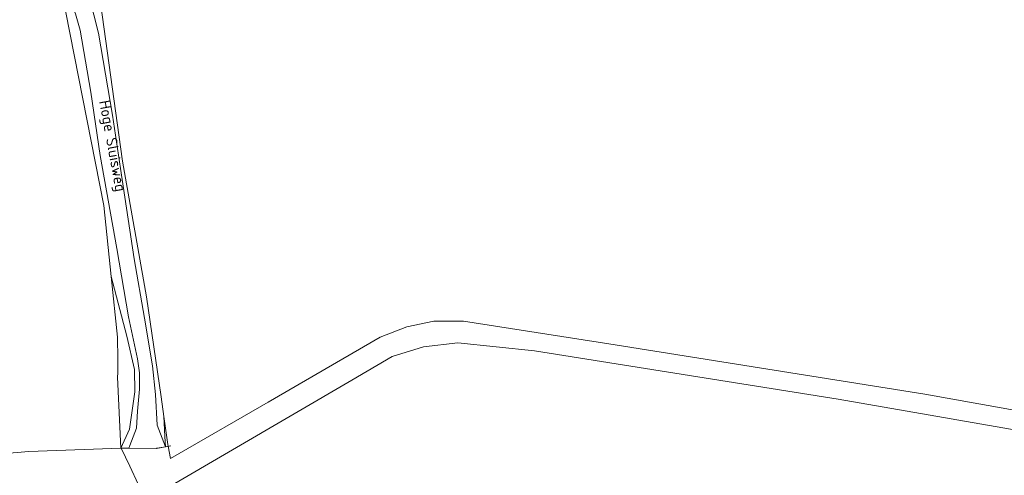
# Model space of a CAD drawing. Extents: x 184422 to 188298, y 343471 to 350189.
# Tile 329 of 513: x 187331 to 187495, y 348456 to 348531. Entities that reach past the tile are written whole.
import ezdxf
from ezdxf.enums import TextEntityAlignment as Align

# ---------------------------------------------------------------- set-up
doc = ezdxf.new("R2010")
doc.units = 0
for name, color, linetype, lineweight in [('B-WA-GR-BOUWLAND-GV', 252, 'Continuous', 13), ('B-WA-GR-FRUITTEELT-GV', 252, 'Continuous', 13), ('B-WA-GR-GRAS-GV', 252, 'Continuous', 13), ('B-WA-GR-GROENVOORZIENING-GV', 252, 'Continuous', 18), ('B-WA-GW-TALUD_KRUIN-G', 252, 'Continuous', 18), ('B-WA-IE-TERREINAFSCHEIDING_KUNSTMATIG_HEKWERK-G', 252, 'IE-TERREINAFSCHEIDING-KUNSTMATIG', 18), ('B-WA-OG-TOPOGRAFIE-T18', 252, 'Continuous', 18), ('B-WA-OG-WEG-GV', 252, 'Continuous', 18), ('B-WA-VH-ONVERHARD-GV', 252, 'Continuous', 18)]:
    doc.layers.add(name, color=color, linetype=linetype, lineweight=lineweight)
doc.styles.add('NLCS-ISO-M1000-T18', font='NLCS-ISO.ttf', dxfattribs={"height": 1.8})
doc.linetypes.add('IE-TERREINAFSCHEIDING-KUNSTMATIG', pattern='A,4,[82,NLCS.SHX,S=0.75,R=90,X=0,Y=0],4,-2', length=10)

msp = doc.modelspace()

# ---------------------------------------------------------------- linework, layer by layer
at = {"layer": 'B-WA-GR-BOUWLAND-GV', "flags": 128}
for points in [[(187345.809, 348576.417), (187344.477, 348565.295), (187342.806, 348546.612), (187343.595, 348542.287), (187348.356, 348507.946)], [(187345.809, 348576.417), (187344.477, 348565.295), (187342.806, 348546.612), (187343.595, 348542.287), (187348.356, 348507.946)], [(187345.809, 348576.417), (187344.477, 348565.295), (187342.806, 348546.612), (187343.595, 348542.287), (187348.356, 348507.946)], [(187348.356, 348507.946), (187352.355, 348485.386), (187354.75, 348468.766), (187355.219, 348465.509), (187355.883, 348460.901), (187355.945, 348460.585), (187356.343, 348458.57), (187357.779, 348459.4), (187372.502, 348467.911), (187384.933, 348475.097), (187391.13, 348478.679), (187395.544, 348480.404), (187400.053, 348481.381), (187404.946, 348481.381), (187429.054, 348477.614), (187481.52, 348469.24), (187521.068, 348462.144)], [(187348.356, 348507.946), (187352.355, 348485.386), (187354.75, 348468.766), (187355.219, 348465.509), (187355.883, 348460.901), (187355.945, 348460.585), (187356.343, 348458.57), (187357.779, 348459.4), (187372.502, 348467.911), (187384.933, 348475.097), (187391.13, 348478.679), (187395.544, 348480.404), (187400.053, 348481.381), (187404.946, 348481.381), (187429.054, 348477.614), (187481.52, 348469.24), (187521.068, 348462.144)], [(187348.356, 348507.946), (187352.355, 348485.386), (187354.75, 348468.766), (187355.219, 348465.509), (187355.883, 348460.901), (187355.945, 348460.585), (187356.343, 348458.57), (187357.779, 348459.4), (187372.502, 348467.911), (187384.933, 348475.097), (187391.13, 348478.679), (187395.544, 348480.404), (187400.053, 348481.381), (187404.946, 348481.381), (187429.054, 348477.614), (187481.52, 348469.24), (187521.068, 348462.144)]]:
    msp.add_lwpolyline(points, dxfattribs=at)
at = {"layer": 'B-WA-GR-FRUITTEELT-GV', "flags": 128}
msp.add_lwpolyline([(187328.945, 348459.403), (187332.779, 348459.692), (187346.572, 348460.229), (187348.098, 348460.288), (187347.494, 348472.077), (187347.556, 348472.752), (187347.592, 348475.056), (187347.521, 348478.71), (187346.483, 348488.798), (187345.271, 348500.577), (187338.924, 348532.608)], dxfattribs=at)
msp.add_lwpolyline([(187328.945, 348459.403), (187332.779, 348459.692), (187346.572, 348460.229), (187348.098, 348460.288), (187347.494, 348472.077), (187347.556, 348472.752), (187347.592, 348475.056), (187347.521, 348478.71), (187346.483, 348488.798), (187345.271, 348500.577), (187338.924, 348532.608)], dxfattribs=at)
msp.add_lwpolyline([(187328.945, 348459.403), (187332.779, 348459.692), (187346.572, 348460.229), (187348.098, 348460.288), (187347.494, 348472.077), (187347.556, 348472.752), (187347.592, 348475.056), (187347.521, 348478.71), (187346.483, 348488.798), (187345.271, 348500.577), (187338.924, 348532.608)], dxfattribs=at)
at = {"layer": 'B-WA-GR-GRAS-GV', "flags": 128}
for points in [[(187347.521, 348478.71), (187347.592, 348475.056), (187347.556, 348472.752), (187347.494, 348472.077), (187348.098, 348460.288), (187349.491, 348463.406), (187350.38, 348469.599), (187350.325, 348473.354), (187349.046, 348478.888), (187346.483, 348488.798)], [(187347.521, 348478.71), (187347.592, 348475.056), (187347.556, 348472.752), (187347.494, 348472.077), (187348.098, 348460.288), (187349.491, 348463.406), (187350.38, 348469.599), (187350.325, 348473.354), (187349.046, 348478.888), (187346.483, 348488.798)], [(187347.521, 348478.71), (187347.592, 348475.056), (187347.556, 348472.752), (187347.494, 348472.077), (187348.098, 348460.288), (187349.491, 348463.406), (187350.38, 348469.599), (187350.325, 348473.354), (187349.046, 348478.888), (187346.483, 348488.798)], [(187355.219, 348465.509), (187355.38, 348462.227), (187355.465, 348460.5), (187355.945, 348460.585), (187355.883, 348460.901)], [(187355.219, 348465.509), (187355.38, 348462.227), (187355.465, 348460.5), (187355.945, 348460.585), (187355.883, 348460.901)], [(187355.219, 348465.509), (187355.38, 348462.227), (187355.465, 348460.5), (187355.945, 348460.585), (187355.883, 348460.901)]]:
    msp.add_lwpolyline(points, close=True, dxfattribs=at)
for points in [[(187521.068, 348462.144), (187481.52, 348469.24), (187429.054, 348477.614), (187404.946, 348481.381), (187400.053, 348481.381), (187395.544, 348480.404), (187391.13, 348478.679), (187384.933, 348475.097), (187372.502, 348467.911), (187357.779, 348459.4), (187356.343, 348458.57), (187355.945, 348460.585), (187355.465, 348460.5), (187354.032, 348460.246), (187353.973, 348460.235), (187349.476, 348460.247), (187349.398, 348460.247), (187348.823, 348460.249), (187348.109, 348460.265), (187349.539, 348457.26), (187350.955, 348454.284)], [(187521.068, 348462.144), (187481.52, 348469.24), (187429.054, 348477.614), (187404.946, 348481.381), (187400.053, 348481.381), (187395.544, 348480.404), (187391.13, 348478.679), (187384.933, 348475.097), (187372.502, 348467.911), (187357.779, 348459.4), (187356.343, 348458.57), (187355.945, 348460.585), (187355.465, 348460.5), (187354.032, 348460.246), (187353.973, 348460.235), (187349.476, 348460.247), (187349.398, 348460.247), (187348.823, 348460.249), (187348.109, 348460.265), (187349.539, 348457.26), (187350.955, 348454.284)], [(187521.068, 348462.144), (187481.52, 348469.24), (187429.054, 348477.614), (187404.946, 348481.381), (187400.053, 348481.381), (187395.544, 348480.404), (187391.13, 348478.679), (187384.933, 348475.097), (187372.502, 348467.911), (187357.779, 348459.4), (187356.343, 348458.57), (187355.945, 348460.585), (187355.465, 348460.5), (187354.032, 348460.246), (187353.973, 348460.235), (187349.476, 348460.247), (187349.398, 348460.247), (187348.823, 348460.249), (187348.109, 348460.265), (187349.539, 348457.26), (187350.955, 348454.284)], [(187576.857, 348367.802), (187578.826, 348371.858), (187581.91, 348378.962), (187583.087, 348381.117), (187583.196, 348382.478), (187583.295, 348383.718), (187583.295, 348386.97), (187585.299, 348398.773), (187589.772, 348424.626), (187588.761, 348425.472), (187584.675, 348428.891), (187569.572, 348438.463), (187553.033, 348446.337), (187536.001, 348454.444), (187528.404, 348457.157), (187504.642, 348461.89), (187467.127, 348468.414), (187416.738, 348476.415), (187404.011, 348477.763), (187398.323, 348477.083), (187393.125, 348475.469), (187386.398, 348471.539), (187356.375, 348454.001), (187356.533, 348453.716)], [(187356.375, 348454.001), (187386.398, 348471.539), (187393.125, 348475.469), (187398.323, 348477.083), (187404.011, 348477.763), (187416.738, 348476.415), (187467.127, 348468.414), (187504.642, 348461.89)], [(187576.857, 348367.802), (187578.826, 348371.858), (187581.91, 348378.962), (187583.087, 348381.117), (187583.196, 348382.478), (187583.295, 348383.718), (187583.295, 348386.97), (187585.299, 348398.773), (187589.772, 348424.626), (187588.761, 348425.472), (187584.675, 348428.891), (187569.572, 348438.463), (187553.033, 348446.337), (187536.001, 348454.444), (187528.404, 348457.157), (187504.642, 348461.89), (187467.127, 348468.414), (187416.738, 348476.415), (187404.011, 348477.763), (187398.323, 348477.083), (187393.125, 348475.469), (187386.398, 348471.539), (187356.375, 348454.001), (187356.533, 348453.716)], [(187356.375, 348454.001), (187386.398, 348471.539), (187393.125, 348475.469), (187398.323, 348477.083), (187404.011, 348477.763), (187416.738, 348476.415), (187467.127, 348468.414), (187504.642, 348461.89)], [(187576.857, 348367.802), (187578.826, 348371.858), (187581.91, 348378.962), (187583.087, 348381.117), (187583.196, 348382.478), (187583.295, 348383.718), (187583.295, 348386.97), (187585.299, 348398.773), (187589.772, 348424.626), (187588.761, 348425.472), (187584.675, 348428.891), (187569.572, 348438.463), (187553.033, 348446.337), (187536.001, 348454.444), (187528.404, 348457.157), (187504.642, 348461.89), (187467.127, 348468.414), (187416.738, 348476.415), (187404.011, 348477.763), (187398.323, 348477.083), (187393.125, 348475.469), (187386.398, 348471.539), (187356.375, 348454.001), (187356.533, 348453.716)], [(187356.375, 348454.001), (187386.398, 348471.539), (187393.125, 348475.469), (187398.323, 348477.083), (187404.011, 348477.763), (187416.738, 348476.415), (187467.127, 348468.414), (187504.642, 348461.89)], [(187359.408, 348443.598), (187358.498, 348446.087), (187357.913, 348447.686), (187355.813, 348448.95), (187353.172, 348451.85), (187350.955, 348454.284), (187349.539, 348457.26), (187348.109, 348460.265), (187348.098, 348460.288), (187346.572, 348460.229), (187332.779, 348459.692), (187328.945, 348459.403)], [(187359.408, 348443.598), (187358.498, 348446.087), (187357.913, 348447.686), (187355.813, 348448.95), (187353.172, 348451.85), (187350.955, 348454.284), (187349.539, 348457.26), (187348.109, 348460.265), (187348.098, 348460.288), (187346.572, 348460.229), (187332.779, 348459.692), (187328.945, 348459.403)], [(187359.408, 348443.598), (187358.498, 348446.087), (187357.913, 348447.686), (187355.813, 348448.95), (187353.172, 348451.85), (187350.955, 348454.284), (187349.539, 348457.26), (187348.109, 348460.265), (187348.098, 348460.288), (187346.572, 348460.229), (187332.779, 348459.692), (187328.945, 348459.403)]]:
    msp.add_lwpolyline(points, dxfattribs=at)
at = {"layer": 'B-WA-GR-GROENVOORZIENING-GV', "flags": 128}
msp.add_lwpolyline([(187339.703, 348546.497), (187342.788, 348535.366), (187344.371, 348529.188), (187346.71, 348515.573), (187348.027, 348506.722), (187350.297, 348491.734), (187352.011, 348481.852), (187353.308, 348473.947), (187353.817, 348469.171), (187354.095, 348464.065), (187355.465, 348460.5), (187355.38, 348462.227), (187355.219, 348465.509), (187354.75, 348468.766), (187352.355, 348485.386), (187348.356, 348507.946), (187343.595, 348542.287), (187342.806, 348546.612), (187344.477, 348565.295), (187343.744, 348560.612), (187342.499, 348556.038)], dxfattribs=at)
msp.add_lwpolyline([(187339.703, 348546.497), (187342.788, 348535.366), (187344.371, 348529.188), (187346.71, 348515.573), (187348.027, 348506.722), (187350.297, 348491.734), (187352.011, 348481.852), (187353.308, 348473.947), (187353.817, 348469.171), (187354.095, 348464.065), (187355.465, 348460.5), (187355.38, 348462.227), (187355.219, 348465.509), (187354.75, 348468.766), (187352.355, 348485.386), (187348.356, 348507.946), (187343.595, 348542.287), (187342.806, 348546.612), (187344.477, 348565.295), (187343.744, 348560.612), (187342.499, 348556.038)], dxfattribs=at)
msp.add_lwpolyline([(187339.703, 348546.497), (187342.788, 348535.366), (187344.371, 348529.188), (187346.71, 348515.573), (187348.027, 348506.722), (187350.297, 348491.734), (187352.011, 348481.852), (187353.308, 348473.947), (187353.817, 348469.171), (187354.095, 348464.065), (187355.465, 348460.5), (187355.38, 348462.227), (187355.219, 348465.509), (187354.75, 348468.766), (187352.355, 348485.386), (187348.356, 348507.946), (187343.595, 348542.287), (187342.806, 348546.612), (187344.477, 348565.295), (187343.744, 348560.612), (187342.499, 348556.038)], dxfattribs=at)
at = {"layer": 'B-WA-GW-TALUD_KRUIN-G', "flags": 128}
msp.add_lwpolyline([(187348.098, 348460.288), (187349.491, 348463.406), (187350.38, 348469.599), (187350.325, 348473.354), (187349.046, 348478.888), (187346.483, 348488.798)], dxfattribs=at)
msp.add_lwpolyline([(187348.098, 348460.288), (187349.491, 348463.406), (187350.38, 348469.599), (187350.325, 348473.354), (187349.046, 348478.888), (187346.483, 348488.798)], dxfattribs=at)
msp.add_lwpolyline([(187348.098, 348460.288), (187349.491, 348463.406), (187350.38, 348469.599), (187350.325, 348473.354), (187349.046, 348478.888), (187346.483, 348488.798)], dxfattribs=at)
at = {"layer": 'B-WA-IE-TERREINAFSCHEIDING_KUNSTMATIG_HEKWERK-G', "flags": 128}
msp.add_lwpolyline([(187356.371, 348460.661), (187353.973, 348460.235), (187349.398, 348460.247)], dxfattribs=at)
msp.add_lwpolyline([(187356.371, 348460.661), (187353.973, 348460.235), (187349.398, 348460.247)], dxfattribs=at)
msp.add_lwpolyline([(187356.371, 348460.661), (187353.973, 348460.235), (187349.398, 348460.247)], dxfattribs=at)
at = {"layer": 'B-WA-OG-WEG-GV', "flags": 128}
for points in [[(187334.952, 348539.387), (187337.054, 348537.518), (187338.924, 348532.608), (187345.271, 348500.577), (187346.483, 348488.798), (187349.046, 348478.888), (187350.325, 348473.354), (187350.38, 348469.599), (187349.491, 348463.406), (187348.098, 348460.288), (187348.109, 348460.265)], [(187334.952, 348539.387), (187337.054, 348537.518), (187338.924, 348532.608), (187345.271, 348500.577), (187346.483, 348488.798), (187349.046, 348478.888), (187350.325, 348473.354), (187350.38, 348469.599), (187349.491, 348463.406), (187348.098, 348460.288), (187348.109, 348460.265)], [(187334.952, 348539.387), (187337.054, 348537.518), (187338.924, 348532.608), (187345.271, 348500.577), (187346.483, 348488.798), (187349.046, 348478.888), (187350.325, 348473.354), (187350.38, 348469.599), (187349.491, 348463.406), (187348.098, 348460.288), (187348.109, 348460.265)], [(187348.109, 348460.265), (187348.823, 348460.249), (187349.398, 348460.247), (187349.568, 348460.693), (187350.667, 348463.571), (187350.853, 348466.426), (187351.177, 348470.049), (187351.177, 348472.794), (187350.853, 348475.1), (187349.37, 348482.072), (187347.425, 348493.436), (187344.645, 348508.863), (187343.07, 348519.404), (187341.31, 348529.67), (187340.569, 348532.415), (187339.468, 348534.646)], [(187348.109, 348460.265), (187348.823, 348460.249), (187349.398, 348460.247), (187349.568, 348460.693), (187350.667, 348463.571), (187350.853, 348466.426), (187351.177, 348470.049), (187351.177, 348472.794), (187350.853, 348475.1), (187349.37, 348482.072), (187347.425, 348493.436), (187344.645, 348508.863), (187343.07, 348519.404), (187341.31, 348529.67), (187340.569, 348532.415), (187339.468, 348534.646)], [(187348.109, 348460.265), (187348.823, 348460.249), (187349.398, 348460.247), (187349.568, 348460.693), (187350.667, 348463.571), (187350.853, 348466.426), (187351.177, 348470.049), (187351.177, 348472.794), (187350.853, 348475.1), (187349.37, 348482.072), (187347.425, 348493.436), (187344.645, 348508.863), (187343.07, 348519.404), (187341.31, 348529.67), (187340.569, 348532.415), (187339.468, 348534.646)]]:
    msp.add_lwpolyline(points, dxfattribs=at)
at = {"layer": 'B-WA-VH-ONVERHARD-GV', "flags": 128}
for points in [[(187349.398, 348460.247), (187349.476, 348460.247), (187353.973, 348460.235), (187354.032, 348460.246), (187355.465, 348460.5), (187354.095, 348464.065), (187353.817, 348469.171), (187353.308, 348473.947), (187352.011, 348481.852), (187350.297, 348491.734), (187348.027, 348506.722), (187346.71, 348515.573), (187344.371, 348529.188), (187342.788, 348535.366), (187339.703, 348546.497)], [(187349.398, 348460.247), (187349.476, 348460.247), (187353.973, 348460.235), (187354.032, 348460.246), (187355.465, 348460.5), (187354.095, 348464.065), (187353.817, 348469.171), (187353.308, 348473.947), (187352.011, 348481.852), (187350.297, 348491.734), (187348.027, 348506.722), (187346.71, 348515.573), (187344.371, 348529.188), (187342.788, 348535.366), (187339.703, 348546.497)], [(187349.398, 348460.247), (187349.476, 348460.247), (187353.973, 348460.235), (187354.032, 348460.246), (187355.465, 348460.5), (187354.095, 348464.065), (187353.817, 348469.171), (187353.308, 348473.947), (187352.011, 348481.852), (187350.297, 348491.734), (187348.027, 348506.722), (187346.71, 348515.573), (187344.371, 348529.188), (187342.788, 348535.366), (187339.703, 348546.497)], [(187339.468, 348534.646), (187340.569, 348532.415), (187341.31, 348529.67), (187343.07, 348519.404), (187344.645, 348508.863), (187347.425, 348493.436), (187349.37, 348482.072), (187350.853, 348475.1), (187351.177, 348472.794), (187351.177, 348470.049), (187350.853, 348466.426), (187350.667, 348463.571), (187349.568, 348460.693), (187349.398, 348460.247)], [(187339.468, 348534.646), (187340.569, 348532.415), (187341.31, 348529.67), (187343.07, 348519.404), (187344.645, 348508.863), (187347.425, 348493.436), (187349.37, 348482.072), (187350.853, 348475.1), (187351.177, 348472.794), (187351.177, 348470.049), (187350.853, 348466.426), (187350.667, 348463.571), (187349.568, 348460.693), (187349.398, 348460.247)], [(187339.468, 348534.646), (187340.569, 348532.415), (187341.31, 348529.67), (187343.07, 348519.404), (187344.645, 348508.863), (187347.425, 348493.436), (187349.37, 348482.072), (187350.853, 348475.1), (187351.177, 348472.794), (187351.177, 348470.049), (187350.853, 348466.426), (187350.667, 348463.571), (187349.568, 348460.693), (187349.398, 348460.247)]]:
    msp.add_lwpolyline(points, dxfattribs=at)

# ---------------------------------------------------------------- texts
at = {"layer": 'B-WA-OG-TOPOGRAFIE-T18', "style": 'NLCS-ISO-M1000-T18'}
msp.add_text('Hoge Sluisweg', height=1.8, rotation=280.4, dxfattribs=at).set_placement((187346.461, 348510.43), align=Align.MIDDLE)
msp.add_text('Hoge Sluisweg', height=1.8, rotation=280.4, dxfattribs=at).set_placement((187346.461, 348510.43), align=Align.MIDDLE)
msp.add_text('Hoge Sluisweg', height=1.8, rotation=280.4, dxfattribs=at).set_placement((187346.461, 348510.43), align=Align.MIDDLE)

doc.saveas('drawing.dxf')
